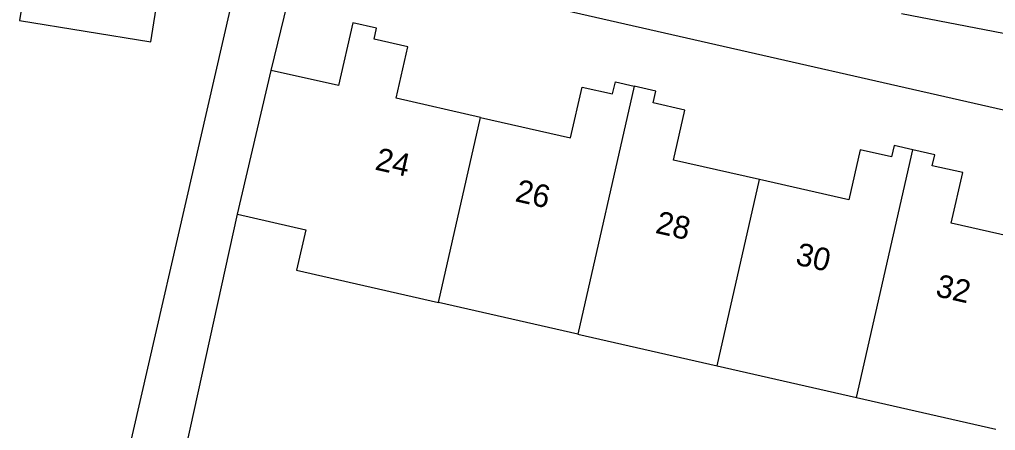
# Model space of a CAD drawing. Extents: x 163686 to 164493, y 382719 to 383870.
# Drawn here: x 163991.03 to 164034.01, y 383644.42 to 383662.53 of the extents above; entities that cross this region are included whole.
import ezdxf

# ---------------------------------------------------------------- set-up
doc = ezdxf.new("R2010")
doc.units = 0
for name, color, linetype in [('IMGEO_Pand', 7, 'Continuous'), ('IMGEO_Pand_nummerreeks', 7, 'Continuous'), ('IMGEO_Voetpad_open', 7, 'Continuous')]:
    doc.layers.add(name, color=color, linetype=linetype)

msp = doc.modelspace()

# ---------------------------------------------------------------- linework, layer by layer
at = {"layer": 'IMGEO_Pand'}
for points in [[(163991.582, 383665.895), (163991.026, 383662.488), (163996.804, 383661.546), (163997.138, 383663.597), (164000.64, 383664.418)], [(164011.335, 383658.215), (164007.616, 383659.061), (164008.13, 383661.319), (164006.642, 383661.657), (164006.753, 383662.148), (164005.707, 383662.386), (164005.079, 383659.626), (164002.104, 383660.284)], [(164000.621, 383653.954), (164002.104, 383660.284)], [(164011.335, 383658.215), (164015.291, 383657.316), (164015.8, 383659.554), (164017.148, 383659.248), (164017.27, 383659.785), (164018.103, 383659.595)], [(164018.103, 383659.595), (164015.621, 383648.669)], [(164023.622, 383655.476), (164019.833, 383656.338), (164020.333, 383658.537), (164018.938, 383658.854), (164019.057, 383659.378), (164018.103, 383659.595)], [(164009.485, 383650.064), (164011.335, 383658.215)], [(164030.374, 383656.787), (164029.549, 383656.974), (164029.435, 383656.476), (164028.058, 383656.789), (164027.556, 383654.582), (164023.622, 383655.476)], [(164027.897, 383645.878), (164030.374, 383656.787)], [(164035.897, 383652.689), (164032.065, 383653.56), (164032.57, 383655.782), (164031.228, 383656.087), (164031.337, 383656.568), (164030.374, 383656.787)], [(164021.759, 383647.274), (164023.622, 383655.476)], [(164000.621, 383653.954), (164003.633, 383653.268), (164003.228, 383651.487), (164009.485, 383650.064)], [(164015.621, 383648.669), (164009.485, 383650.064)], [(164015.621, 383648.669), (164021.759, 383647.274)], [(164021.759, 383647.274), (164027.897, 383645.878)], [(164027.897, 383645.878), (164034.033, 383644.483)]]:
    msp.add_lwpolyline(points, dxfattribs=at)
at = {"layer": 'IMGEO_Voetpad_open'}
for points in [[(164002.104, 383660.284), (164003.402, 383665.596)], [(164003.402, 383665.596), (164050.079, 383654.983)], [(163991.677, 383637.87), (163994.402, 383637.272), (164000.64, 383664.418)], [(164034.358, 383661.915), (164029.873, 383662.784)], [(163996.811, 383636.605), (164000.621, 383653.954)]]:
    msp.add_lwpolyline(points, dxfattribs=at)

# ---------------------------------------------------------------- texts
at = {"layer": 'IMGEO_Pand_nummerreeks'}
for s, rotation, p in [('24', 347.2746, (164006.64, 383655.923)), ('26', 347.2749, (164012.813, 383654.529)), ('28', 347.2749, (164018.989, 383653.134)), ('30', 347.2749, (164025.162, 383651.74)), ('32', 347.2749, (164031.33, 383650.347))]:
    msp.add_text(s, height=1, rotation=rotation, dxfattribs=at).set_placement(p)

doc.saveas('drawing.dxf')
